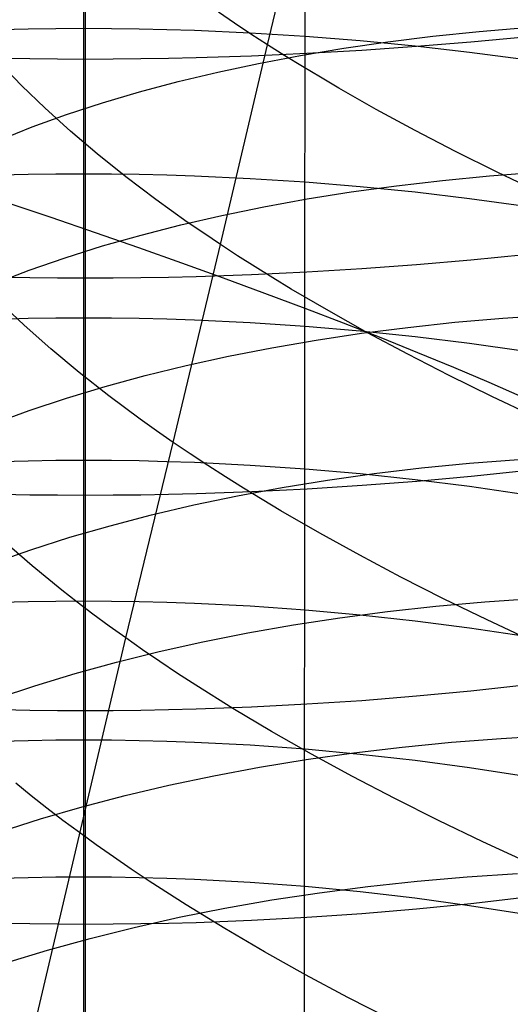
# Model space of a CAD drawing. Extents: x -383 to 1849, y -1185 to -529.
# Tile 281 of 656: x 207.75 to 212.05, y -1058.59 to -1049.95. Entities that reach past the tile are written whole.
import ezdxf

# ---------------------------------------------------------------- set-up
doc = ezdxf.new("R2010")
doc.units = 0
doc.layers.add('PREDEFINITO', color=7, linetype='CONTINUOUS')

msp = doc.modelspace()

# ---------------------------------------------------------------- linework, layer by layer
at = {"layer": 'PREDEFINITO'}
for p, q in [((210.2454, -1052.4785, 433.5399), (210.3554, -882.7981, 433.9859)), ((209.9197, -1050.1671, 483.9428), (210.7599, -1046.6272, 482.5821)), ((208.3207, -1048.3591, 673.7442), (208.3207, -1050.2939, 673.0797)), ((208.3062, -1048.7303, 641.2144), (208.306, -1050.0209, 640.5492)), ((209.6283, -1049.9761, 484.2832), (209.4876, -1049.8802, 484.4575)), ((209.7723, -1050.0718, 484.1116), (209.6283, -1049.9761, 484.2832)), ((207.5756, -1050.0311, 640.5665), (207.819, -1050.0255, 640.557)), ((207.819, -1050.0255, 640.557), (208.0625, -1050.0221, 640.5512)), ((208.0625, -1050.0221, 640.5512), (208.306, -1050.0209, 640.5492)), ((208.306, -1050.0209, 640.5492), (208.5496, -1050.022, 640.551)), ((208.306, -1050.0209, 640.5492), (208.306, -1051.2984, 639.8587)), ((208.5496, -1050.022, 640.551), (208.7931, -1050.0252, 640.5565)), ((208.7931, -1050.0252, 640.5565), (209.0365, -1050.0306, 640.5657)), ((209.0365, -1050.0306, 640.5657), (209.2797, -1050.0382, 640.5787)), ((209.2797, -1050.0382, 640.5787), (209.7654, -1050.0599, 640.6156)), ((209.7654, -1050.0599, 640.6156), (210.2497, -1050.09, 640.6669)), ((209.9197, -1050.1671, 483.9428), (209.7723, -1050.0718, 484.1116)), ((210.2497, -1050.09, 640.6669), (210.7321, -1050.1285, 640.7324)), ((210.9733, -1050.1406, 507.3998), (211.3688, -1050.0915, 507.6893)), ((211.3688, -1050.0915, 507.6893), (211.7726, -1050.0494, 507.968)), ((212.175, -1050.0979, 672.5787), (211.7016, -1050.1431, 672.6941)), ((211.7726, -1050.0494, 507.968), (212.1842, -1050.0145, 508.2356)), ((209.5057, -1051.9192, 484.6736), (209.9197, -1050.1671, 483.9428)), ((210.0705, -1050.2622, 483.7768), (209.9197, -1050.1671, 483.9428)), ((210.5864, -1050.1966, 507.1), (210.9733, -1050.1406, 507.3998)), ((210.7321, -1050.1285, 640.7324), (211.2121, -1050.1752, 640.8119)), ((211.2249, -1050.1825, 672.7949), (210.7453, -1050.2161, 672.8809)), ((211.2121, -1050.1752, 640.8119), (211.6892, -1050.23, 640.9051)), ((211.7016, -1050.1431, 672.6941), (211.2249, -1050.1825, 672.7949)), ((209.7793, -1050.2656, 673.0074), (209.294, -1050.2812, 673.0474)), ((210.2633, -1050.2438, 672.9518), (209.7793, -1050.2656, 673.0074)), ((209.8404, -1050.3293, 506.4705), (210.2086, -1050.2595, 506.7901)), ((210.2245, -1050.357, 483.6136), (210.0705, -1050.2622, 483.7768)), ((210.2086, -1050.2595, 506.7901), (210.5864, -1050.1966, 507.1)), ((210.7453, -1050.2161, 672.8809), (210.2633, -1050.2438, 672.9518)), ((211.6892, -1050.23, 640.9051), (212.1631, -1050.2927, 641.0118)), ((207.7609, -1050.5222, 487.2486), (207.5671, -1050.3217, 487.6515)), ((207.8338, -1050.2907, 673.0716), (207.5905, -1050.2868, 673.0615)), ((208.0772, -1050.2931, 673.0777), (207.8338, -1050.2907, 673.0716)), ((208.3207, -1050.2939, 673.0797), (208.0772, -1050.2931, 673.0777)), ((208.5642, -1050.2931, 673.0777), (208.3207, -1050.2939, 673.0797)), ((208.3207, -1050.2939, 673.0797), (208.3207, -1052.2154, 672.3765)), ((208.8076, -1050.2907, 673.0716), (208.5642, -1050.2931, 673.0777)), ((209.0509, -1050.2868, 673.0615), (208.8076, -1050.2907, 673.0716)), ((209.294, -1050.2812, 673.0474), (209.0509, -1050.2868, 673.0615)), ((209.4821, -1050.4058, 506.1415), (209.8404, -1050.3293, 506.4705)), ((210.3818, -1050.4515, 483.4534), (210.2245, -1050.357, 483.6136)), ((209.1341, -1050.489, 505.8035), (209.4821, -1050.4058, 506.1415)), ((207.9688, -1050.723, 486.8534), (207.7609, -1050.5222, 487.2486)), ((208.797, -1050.5789, 505.4568), (209.1341, -1050.489, 505.8035)), ((210.5422, -1050.5457, 483.296), (210.3818, -1050.4515, 483.4534)), ((208.4712, -1050.6753, 505.1017), (208.797, -1050.5789, 505.4568)), ((210.8722, -1050.7329, 482.99), (210.5422, -1050.5457, 483.296)), ((208.157, -1050.7782, 504.7386), (208.4712, -1050.6753, 505.1017)), ((207.8549, -1050.8876, 504.3679), (208.157, -1050.7782, 504.7386)), ((208.1906, -1050.9237, 486.4665), (207.9688, -1050.723, 486.8534)), ((211.2141, -1050.9184, 482.6958), (210.8722, -1050.7329, 482.99)), ((207.5654, -1051.0033, 503.9898), (207.8549, -1050.8876, 504.3679)), ((208.4262, -1051.1242, 486.0884), (208.1906, -1050.9237, 486.4665)), ((211.5674, -1051.1022, 482.4135), (211.2141, -1050.9184, 482.6958)), ((208.6756, -1051.3242, 485.7195), (208.4262, -1051.1242, 486.0884)), ((211.9315, -1051.284, 482.1434), (211.5674, -1051.1022, 482.4135)), ((207.5756, -1051.3089, 639.8759), (207.819, -1051.3031, 639.8665)), ((207.819, -1051.3031, 639.8665), (208.0625, -1051.2996, 639.8607)), ((208.0625, -1051.2996, 639.8607), (208.306, -1051.2984, 639.8587)), ((208.306, -1051.2984, 639.8587), (208.5495, -1051.2994, 639.8604)), ((208.306, -1051.2984, 639.8587), (208.306, -1052.5622, 639.1424)), ((208.5495, -1051.2994, 639.8604), (208.793, -1051.3028, 639.8659)), ((208.793, -1051.3028, 639.8659), (209.0364, -1051.3084, 639.875)), ((209.0364, -1051.3084, 639.875), (209.2796, -1051.3162, 639.8878)), ((211.8659, -1051.316, 508.9482), (212.2854, -1051.2834, 509.2018)), ((212.3061, -1051.4637, 481.8855), (211.9315, -1051.284, 482.1434)), ((208.9387, -1051.5235, 485.3604), (208.6756, -1051.3242, 485.7195)), ((209.2796, -1051.3162, 639.8878), (209.7652, -1051.3386, 639.9242)), ((209.7652, -1051.3386, 639.9242), (210.2494, -1051.3698, 639.975)), ((210.2494, -1051.3698, 639.975), (210.7317, -1051.4095, 640.0397)), ((211.0492, -1051.4032, 508.4073), (211.4537, -1051.3559, 508.6832)), ((211.4537, -1051.3559, 508.6832), (211.8659, -1051.316, 508.9482)), ((210.2654, -1051.5193, 507.8238), (210.653, -1051.4577, 508.1207)), ((210.653, -1051.4577, 508.1207), (211.0492, -1051.4032, 508.4073)), ((210.7317, -1051.4095, 640.0397), (211.2117, -1051.4578, 640.1183)), ((211.2117, -1051.4578, 640.1183), (211.6888, -1051.5144, 640.2105)), ((207.6232, -1051.5463, 435.6351), (208.0181, -1051.6796, 435.3565)), ((209.0754, -1051.6228, 485.1847), (208.9387, -1051.5235, 485.3604)), ((209.8868, -1051.588, 507.517), (210.2654, -1051.5193, 507.8238)), ((211.6888, -1051.5144, 640.2105), (212.1625, -1051.5792, 640.316)), ((209.2155, -1051.7219, 485.0116), (209.0754, -1051.6228, 485.1847)), ((209.5177, -1051.6637, 507.2005), (209.8868, -1051.588, 507.517)), ((208.0181, -1051.6796, 435.3565), (208.4064, -1051.8129, 435.0706)), ((209.1586, -1051.7463, 506.8748), (209.5177, -1051.6637, 507.2005)), ((209.3589, -1051.8207, 484.8412), (209.2155, -1051.7219, 485.0116)), ((208.4064, -1051.8129, 435.0706), (208.7882, -1051.9463, 434.7777)), ((208.8097, -1051.8358, 506.5401), (209.1586, -1051.7463, 506.8748)), ((209.5057, -1051.9192, 484.6736), (209.3589, -1051.8207, 484.8412)), ((208.4717, -1051.9321, 506.1967), (208.8097, -1051.8358, 506.5401)), ((208.1448, -1052.0351, 505.8451), (208.4717, -1051.9321, 506.1967)), ((208.7882, -1051.9463, 434.7777), (209.1631, -1052.0796, 434.4779)), ((209.0917, -1053.6562, 485.4396), (209.5057, -1051.9192, 484.6736)), ((209.6559, -1052.0174, 484.5088), (209.5057, -1051.9192, 484.6736)), ((207.8295, -1052.1448, 505.4856), (208.1448, -1052.0351, 505.8451)), ((209.1631, -1052.0796, 434.4779), (209.531, -1052.2128, 434.1716)), ((209.8093, -1052.1152, 484.3468), (209.6559, -1052.0174, 484.5088)), ((211.7019, -1052.0569, 671.9938), (211.2252, -1052.0983, 672.0939)), ((212.1754, -1052.0095, 671.8794), (211.7019, -1052.0569, 671.9938)), ((207.5263, -1052.261, 505.1185), (207.8295, -1052.1448, 505.4856)), ((210.2635, -1052.1628, 672.2496), (209.7795, -1052.1856, 672.3048)), ((209.966, -1052.2127, 484.1877), (209.8093, -1052.1152, 484.3468)), ((210.7455, -1052.1336, 672.1792), (210.2635, -1052.1628, 672.2496)), ((211.2252, -1052.0983, 672.0939), (210.7455, -1052.1336, 672.1792)), ((207.8338, -1052.212, 672.3685), (207.5904, -1052.2079, 672.3584)), ((208.0772, -1052.2145, 672.3745), (207.8338, -1052.212, 672.3685)), ((208.3207, -1052.2154, 672.3765), (208.0772, -1052.2145, 672.3745)), ((208.5642, -1052.2145, 672.3745), (208.3207, -1052.2154, 672.3765)), ((208.3207, -1052.2154, 672.3765), (208.3208, -1054.1215, 671.6351)), ((208.8076, -1052.212, 672.3685), (208.5642, -1052.2145, 672.3745)), ((209.0509, -1052.2079, 672.3585), (208.8076, -1052.212, 672.3685)), ((209.2941, -1052.2021, 672.3445), (209.0509, -1052.2079, 672.3585)), ((209.7795, -1052.1856, 672.3048), (209.2941, -1052.2021, 672.3445)), ((209.531, -1052.2128, 434.1716), (209.8919, -1052.3458, 433.8588)), ((210.1259, -1052.3097, 484.0315), (209.966, -1052.2127, 484.1877)), ((209.8919, -1052.3458, 433.8588), (210.2454, -1052.4785, 433.5399)), ((210.4549, -1052.5025, 483.7277), (210.1259, -1052.3097, 484.0315)), ((207.7846, -1052.6285, 487.2183), (207.5644, -1052.4208, 487.602)), ((210.2399, -1066.0472, 433.4799), (210.2454, -1052.4785, 433.5399)), ((210.2454, -1052.4785, 433.5399), (210.5818, -1052.6074, 433.2226)), ((210.7959, -1052.6935, 483.4356), (210.4549, -1052.5025, 483.7277)), ((207.5757, -1052.5731, 639.1593), (207.819, -1052.5671, 639.15)), ((207.819, -1052.5671, 639.15), (208.0625, -1052.5635, 639.1444)), ((208.0625, -1052.5635, 639.1444), (208.306, -1052.5622, 639.1424)), ((208.306, -1052.5622, 639.1424), (208.5495, -1052.5633, 639.1441)), ((208.306, -1052.5622, 639.1424), (208.306, -1053.8116, 638.4014)), ((208.5495, -1052.5633, 639.1441), (208.793, -1052.5668, 639.1495)), ((208.793, -1052.5668, 639.1495), (209.0364, -1052.5726, 639.1585)), ((209.0364, -1052.5726, 639.1585), (209.2796, -1052.5807, 639.1712)), ((209.2796, -1052.5807, 639.1712), (209.7652, -1052.6038, 639.2072)), ((209.7652, -1052.6038, 639.2072), (210.2494, -1052.6359, 639.2573)), ((211.1482, -1052.6465, 509.4313), (211.5615, -1052.6019, 509.6932)), ((211.5615, -1052.6019, 509.6932), (211.982, -1052.5648, 509.9439)), ((211.982, -1052.5648, 509.9439), (212.4094, -1052.5355, 510.1831)), ((208.0186, -1052.8357, 486.8432), (207.7846, -1052.6285, 487.2183)), ((210.2494, -1052.6359, 639.2573), (210.7317, -1052.677, 639.3212)), ((210.5818, -1052.6074, 433.2226), (210.9116, -1052.7368, 432.8955)), ((210.7317, -1052.677, 639.3212), (211.2116, -1052.7268, 639.3989)), ((210.7427, -1052.6986, 509.1585), (211.1482, -1052.6465, 509.4313)), ((209.9566, -1052.8251, 508.5816), (210.3454, -1052.7582, 508.8752)), ((210.3454, -1052.7582, 508.8752), (210.7427, -1052.6986, 509.1585)), ((211.1483, -1052.8825, 483.1555), (210.7959, -1052.6935, 483.4356)), ((210.9116, -1052.7368, 432.8955), (211.2345, -1052.8667, 432.5589)), ((211.2116, -1052.7268, 639.3989), (211.6887, -1052.7852, 639.4899)), ((208.2664, -1053.0424, 486.4773), (208.0186, -1052.8357, 486.8432)), ((209.5769, -1052.8993, 508.2782), (209.9566, -1052.8251, 508.5816)), ((211.6887, -1052.7852, 639.4899), (212.1625, -1052.852, 639.5941)), ((209.2066, -1052.9806, 507.9652), (209.5769, -1052.8993, 508.2782)), ((211.5117, -1053.0693, 482.8873), (211.1483, -1052.8825, 483.1555)), ((211.2345, -1052.8667, 432.5589), (211.5501, -1052.9969, 432.213)), ((208.8462, -1053.0691, 507.643), (209.2066, -1052.9806, 507.9652)), ((211.5501, -1052.9969, 432.213), (211.8581, -1053.1273, 431.8578)), ((208.5279, -1053.2481, 486.1211), (208.2664, -1053.0424, 486.4773)), ((208.4961, -1053.1646, 507.3119), (208.8462, -1053.0691, 507.643)), ((211.8855, -1053.2538, 482.6313), (211.5117, -1053.0693, 482.8873)), ((208.1567, -1053.2671, 506.9723), (208.4961, -1053.1646, 507.3119)), ((211.8581, -1053.1273, 431.8578), (212.1581, -1053.2578, 431.4938)), ((207.8285, -1053.3765, 506.6244), (208.1567, -1053.2671, 506.9723)), ((208.6638, -1053.3506, 485.9468), (208.5279, -1053.2481, 486.1211)), ((212.2693, -1053.4357, 482.3876), (211.8855, -1053.2538, 482.6313)), ((207.5118, -1053.4927, 506.2686), (207.8285, -1053.3765, 506.6244)), ((208.8031, -1053.4528, 485.775), (208.6638, -1053.3506, 485.9468)), ((208.9457, -1053.5547, 485.606), (208.8031, -1053.4528, 485.775)), ((209.0917, -1053.6562, 485.4396), (208.9457, -1053.5547, 485.606)), ((208.6751, -1055.3724, 486.2482), (209.0917, -1053.6562, 485.4396)), ((209.2411, -1053.7574, 485.2761), (209.0917, -1053.6562, 485.4396)), ((207.819, -1053.8167, 638.4089), (208.0625, -1053.8129, 638.4033)), ((208.0625, -1053.8129, 638.4033), (208.306, -1053.8116, 638.4014)), ((208.306, -1053.8116, 638.4014), (208.5495, -1053.8128, 638.4031)), ((208.306, -1053.8116, 638.4014), (208.306, -1055.047, 637.6355)), ((208.5495, -1053.8128, 638.4031), (208.793, -1053.8163, 638.4084)), ((209.3938, -1053.8581, 485.1153), (209.2411, -1053.7574, 485.2761)), ((211.69, -1053.8388, 510.703), (212.119, -1053.8048, 510.9402)), ((207.5757, -1053.8228, 638.4181), (207.819, -1053.8167, 638.4089)), ((208.793, -1053.8163, 638.4084), (209.0364, -1053.8223, 638.4173)), ((209.0364, -1053.8223, 638.4173), (209.2796, -1053.8306, 638.4298)), ((209.2796, -1053.8306, 638.4298), (209.7652, -1053.8545, 638.4653)), ((209.5497, -1053.9584, 484.9574), (209.3938, -1053.8581, 485.1153)), ((209.7652, -1053.8545, 638.4653), (210.2494, -1053.8876, 638.5148)), ((210.2494, -1053.8876, 638.5148), (210.7317, -1053.9299, 638.5779)), ((210.8527, -1053.9304, 510.1945), (211.2677, -1053.8807, 510.4543)), ((211.2677, -1053.8807, 510.4543), (211.69, -1053.8388, 510.703)), ((209.7088, -1054.0583, 484.8023), (209.5497, -1053.9584, 484.9574)), ((210.0462, -1054.0527, 509.643), (210.4454, -1053.9877, 509.924)), ((210.4454, -1053.9877, 509.924), (210.8527, -1053.9304, 510.1945)), ((210.7317, -1053.9299, 638.5779), (211.2116, -1053.9812, 638.6545)), ((211.2116, -1053.9812, 638.6545), (211.6887, -1054.0414, 638.7444)), ((211.704, -1053.9552, 671.2548), (211.227, -1053.9986, 671.3542)), ((212.1777, -1053.9054, 671.141), (211.704, -1053.9552, 671.2548)), ((209.6554, -1054.1252, 509.3519), (210.0462, -1054.0527, 509.643)), ((210.0363, -1054.2566, 484.5008), (209.7088, -1054.0583, 484.8023)), ((210.2647, -1054.0663, 671.509), (209.7804, -1054.0903, 671.5638)), ((210.747, -1054.0357, 671.439), (210.2647, -1054.0663, 671.509)), ((211.227, -1053.9986, 671.3542), (210.747, -1054.0357, 671.439)), ((211.6887, -1054.0414, 638.7444), (212.1625, -1054.1103, 638.8473)), ((207.8336, -1054.1179, 671.627), (207.5901, -1054.1136, 671.617)), ((208.0772, -1054.1206, 671.633), (207.8336, -1054.1179, 671.627)), ((208.3208, -1054.1215, 671.6351), (208.0772, -1054.1206, 671.633)), ((208.3208, -1054.1215, 671.6351), (208.3207, -1056.0124, 670.8581)), ((208.5645, -1054.1206, 671.6331), (208.3208, -1054.1215, 671.6351)), ((208.808, -1054.118, 671.6271), (208.5645, -1054.1206, 671.6331)), ((209.0515, -1054.1136, 671.6172), (208.808, -1054.118, 671.6271)), ((209.2947, -1054.1076, 671.6033), (209.0515, -1054.1136, 671.6172)), ((209.2737, -1054.2051, 509.0511), (209.6554, -1054.1252, 509.3519)), ((209.7804, -1054.0903, 671.5638), (209.2947, -1054.1076, 671.6033)), ((208.9013, -1054.2924, 508.7408), (209.2737, -1054.2051, 509.0511)), ((208.5387, -1054.387, 508.4214), (208.9013, -1054.2924, 508.7408)), ((210.3757, -1054.4529, 484.2108), (210.0363, -1054.2566, 484.5008)), ((208.1864, -1054.4887, 508.0932), (208.5387, -1054.387, 508.4214)), ((207.8448, -1054.5976, 507.7566), (208.1864, -1054.4887, 508.0932)), ((210.7266, -1054.647, 483.9326), (210.3757, -1054.4529, 484.2108)), ((207.8551, -1054.7393, 487.2787), (207.6093, -1054.5259, 487.6421)), ((207.5143, -1054.7134, 507.4118), (207.8448, -1054.5976, 507.7566)), ((211.0885, -1054.8386, 483.6664), (210.7266, -1054.647, 483.9326)), ((208.1148, -1054.9517, 486.925), (207.8551, -1054.7393, 487.2787)), ((211.4608, -1055.0278, 483.4121), (211.0885, -1054.8386, 483.6664)), ((208.2498, -1055.0574, 486.7518), (208.1148, -1054.9517, 486.925)), ((207.5756, -1055.0586, 637.652), (207.819, -1055.0522, 637.6429)), ((207.819, -1055.0522, 637.6429), (208.0625, -1055.0484, 637.6374)), ((208.0625, -1055.0484, 637.6374), (208.306, -1055.047, 637.6355)), ((208.3881, -1055.1628, 486.5813), (208.2498, -1055.0574, 486.7518)), ((208.306, -1055.047, 637.6355), (208.5495, -1055.0482, 637.6371)), ((208.306, -1055.047, 637.6355), (208.306, -1056.2665, 636.8458)), ((208.5495, -1055.0482, 637.6371), (208.793, -1055.0519, 637.6424)), ((208.793, -1055.0519, 637.6424), (209.0364, -1055.058, 637.6512)), ((209.0364, -1055.058, 637.6512), (209.2796, -1055.0666, 637.6635)), ((209.2796, -1055.0666, 637.6635), (209.7652, -1055.0911, 637.6985)), ((209.7652, -1055.0911, 637.6985), (210.2494, -1055.1252, 637.7473)), ((210.9698, -1055.1406, 511.2437), (211.3932, -1055.0941, 511.4897)), ((211.3932, -1055.0941, 511.4897), (211.8233, -1055.0557, 511.7244)), ((211.8432, -1055.2141, 483.1701), (211.4608, -1055.0278, 483.4121)), ((211.8233, -1055.0557, 511.7244), (212.2597, -1055.0255, 511.9475)), ((208.5299, -1055.2678, 486.4134), (208.3881, -1055.1628, 486.5813)), ((210.145, -1055.2575, 510.7191), (210.5536, -1055.1951, 510.9867)), ((210.2494, -1055.1252, 637.7473), (210.7317, -1055.1687, 637.8096)), ((210.5536, -1055.1951, 510.9867), (210.9698, -1055.1406, 511.2437)), ((210.7317, -1055.1687, 637.8096), (211.2116, -1055.2216, 637.8852)), ((208.6751, -1055.3724, 486.2482), (208.5299, -1055.2678, 486.4134)), ((209.7445, -1055.3276, 510.4411), (210.145, -1055.2575, 510.7191)), ((211.2116, -1055.2216, 637.8852), (211.6887, -1055.2835, 637.9739)), ((211.6887, -1055.2835, 637.9739), (212.1625, -1055.3545, 638.0754)), ((212.235, -1055.3976, 482.9404), (211.8432, -1055.2141, 483.1701)), ((209.3525, -1055.4055, 510.1531), (209.7445, -1055.3276, 510.4411)), ((207.8753, -1058.7798, 487.9392), (208.6751, -1055.3724, 486.2482)), ((208.8237, -1055.4766, 486.0857), (208.6751, -1055.3724, 486.2482)), ((208.9693, -1055.491, 509.8555), (209.3525, -1055.4055, 510.1531)), ((208.5955, -1055.584, 509.5485), (208.9693, -1055.491, 509.8555)), ((208.9755, -1055.5804, 485.926), (208.8237, -1055.4766, 486.0857)), ((208.2315, -1055.6845, 509.2325), (208.5955, -1055.584, 509.5485)), ((209.1307, -1055.6837, 485.7692), (208.9755, -1055.5804, 485.926)), ((207.8777, -1055.7923, 508.9078), (208.2315, -1055.6845, 509.2325)), ((209.289, -1055.7865, 485.6151), (209.1307, -1055.6837, 485.7692)), ((207.5345, -1055.9074, 508.5747), (207.8777, -1055.7923, 508.9078)), ((209.6151, -1055.9905, 485.3155), (209.289, -1055.7865, 485.6151)), ((212.1753, -1055.787, 670.3695), (211.7019, -1055.8389, 670.482)), ((211.2251, -1055.8843, 670.5803), (210.7455, -1055.923, 670.6641)), ((211.7019, -1055.8389, 670.482), (211.2251, -1055.8843, 670.5803)), ((210.2634, -1055.9549, 670.7333), (209.7795, -1055.9799, 670.7875)), ((210.7455, -1055.923, 670.6641), (210.2634, -1055.9549, 670.7333)), ((207.8338, -1056.0088, 670.8501), (207.5905, -1056.0042, 670.8403)), ((208.0772, -1056.0115, 670.8561), (207.8338, -1056.0088, 670.8501)), ((208.3207, -1056.0124, 670.8581), (208.0772, -1056.0115, 670.8561)), ((208.5642, -1056.0115, 670.8561), (208.3207, -1056.0124, 670.8581)), ((208.3207, -1056.0124, 670.8581), (208.3207, -1057.8867, 670.0434)), ((208.8076, -1056.0088, 670.8501), (208.5642, -1056.0115, 670.8561)), ((209.0509, -1056.0042, 670.8403), (208.8076, -1056.0088, 670.8501)), ((209.294, -1055.9979, 670.8265), (209.0509, -1056.0042, 670.8403)), ((209.7795, -1055.9799, 670.7875), (209.294, -1055.9979, 670.8265)), ((209.9532, -1056.1922, 485.0275), (209.6151, -1055.9905, 485.3155)), ((210.3029, -1056.3916, 484.7511), (209.9532, -1056.1922, 485.0275)), ((211.9676, -1056.254, 512.7574), (212.4106, -1056.2284, 512.9656)), ((207.5757, -1056.2783, 636.862), (207.819, -1056.2718, 636.8531)), ((207.819, -1056.2718, 636.8531), (208.0625, -1056.2679, 636.8477)), ((208.0625, -1056.2679, 636.8477), (208.306, -1056.2665, 636.8458)), ((208.306, -1056.2665, 636.8458), (208.5496, -1056.2677, 636.8474)), ((208.306, -1056.2665, 636.8458), (208.3062, -1057.4692, 636.0325)), ((208.5496, -1056.2677, 636.8474), (208.793, -1056.2715, 636.8526)), ((208.793, -1056.2715, 636.8526), (209.0364, -1056.2778, 636.8613)), ((209.0364, -1056.2778, 636.8613), (209.2796, -1056.2866, 636.8734)), ((209.2796, -1056.2866, 636.8734), (209.7652, -1056.3118, 636.908)), ((209.7652, -1056.3118, 636.908), (210.2494, -1056.3469, 636.9562)), ((211.0995, -1056.3306, 512.3059), (211.5304, -1056.2881, 512.5374)), ((211.5304, -1056.2881, 512.5374), (211.9676, -1056.254, 512.7574)), ((210.2494, -1056.3469, 636.9562), (210.7316, -1056.3917, 637.0176)), ((210.2582, -1056.4403, 511.8095), (210.6753, -1056.3813, 512.0631)), ((210.6636, -1056.5883, 484.4864), (210.3029, -1056.3916, 484.7511)), ((210.6753, -1056.3813, 512.0631), (211.0995, -1056.3306, 512.3059)), ((210.7316, -1056.3917, 637.0176), (211.2116, -1056.446, 637.0922)), ((209.8486, -1056.5073, 511.5454), (210.2582, -1056.4403, 511.8095)), ((211.2116, -1056.446, 637.0922), (211.6887, -1056.5097, 637.1796)), ((209.4471, -1056.5823, 511.271), (209.8486, -1056.5073, 511.5454)), ((211.6887, -1056.5097, 637.1796), (212.1624, -1056.5826, 637.2797)), ((207.8462, -1056.7569, 487.5798), (207.7119, -1056.6481, 487.7513)), ((208.6698, -1056.7561, 510.6929), (209.054, -1056.6653, 510.9868)), ((209.054, -1056.6653, 510.9868), (209.4471, -1056.5823, 511.271)), ((211.0349, -1056.7823, 484.2338), (210.6636, -1056.5883, 484.4864)), ((207.984, -1056.8654, 487.4107), (207.8462, -1056.7569, 487.5798)), ((208.2949, -1056.8546, 510.3898), (208.6698, -1056.7561, 510.6929)), ((211.4162, -1056.9733, 483.9932), (211.0349, -1056.7823, 484.2338)), ((207.9298, -1056.9607, 510.0777), (208.2949, -1056.8546, 510.3898)), ((208.1251, -1056.9735, 487.2443), (207.984, -1056.8654, 487.4107)), ((207.5748, -1057.0743, 509.7571), (207.9298, -1056.9607, 510.0777)), ((208.2697, -1057.0811, 487.0806), (208.1251, -1056.9735, 487.2443)), ((211.8072, -1057.1612, 483.7649), (211.4162, -1056.9733, 483.9932)), ((208.4176, -1057.1882, 486.9196), (208.2697, -1057.0811, 487.0806)), ((212.2072, -1057.3458, 483.5489), (211.8072, -1057.1612, 483.7649)), ((208.5689, -1057.2948, 486.7613), (208.4176, -1057.1882, 486.9196)), ((208.7234, -1057.401, 486.6058), (208.5689, -1057.2948, 486.7613)), ((208.8812, -1057.5065, 486.4531), (208.7234, -1057.401, 486.6058)), ((211.6677, -1057.4685, 513.5852), (212.1113, -1057.439, 513.7908)), ((207.5761, -1057.4811, 636.0482), (207.8194, -1057.4745, 636.0395)), ((207.8194, -1057.4745, 636.0395), (208.0628, -1057.4705, 636.0343)), ((208.0628, -1057.4705, 636.0343), (208.3062, -1057.4692, 636.0325)), ((208.3062, -1057.4692, 636.0325), (208.306, -1058.6559, 635.1961)), ((208.3062, -1057.4692, 636.0325), (208.5497, -1057.4705, 636.0342)), ((208.5497, -1057.4705, 636.0342), (208.7931, -1057.4745, 636.0394)), ((208.7931, -1057.4745, 636.0394), (209.0364, -1057.481, 636.0481)), ((209.2061, -1057.716, 486.1561), (208.8812, -1057.5065, 486.4531)), ((209.0364, -1057.481, 636.0481), (209.2795, -1057.4902, 636.0601)), ((209.2795, -1057.4902, 636.0601), (209.765, -1057.5162, 636.0944)), ((209.765, -1057.5162, 636.0944), (210.249, -1057.5523, 636.1419)), ((210.7985, -1057.5534, 513.1392), (211.23, -1057.5067, 513.3679)), ((211.23, -1057.5067, 513.3679), (211.6677, -1057.4685, 513.5852)), ((209.9559, -1057.6724, 512.649), (210.3736, -1057.6087, 512.8995)), ((210.249, -1057.5523, 636.1419), (210.7313, -1057.5984, 636.2026)), ((210.3736, -1057.6087, 512.8995), (210.7985, -1057.5534, 513.1392)), ((210.7313, -1057.5984, 636.2026), (211.2111, -1057.6542, 636.2762)), ((209.5457, -1057.7444, 512.3881), (209.9559, -1057.6724, 512.649)), ((211.2111, -1057.6542, 636.2762), (211.6881, -1057.7197, 636.3624)), ((212.1752, -1057.6517, 669.5594), (211.7018, -1057.7058, 669.6708)), ((209.1435, -1057.8245, 512.1171), (209.5457, -1057.7444, 512.3881)), ((209.5431, -1057.923, 485.8706), (209.2061, -1057.716, 486.1561)), ((211.225, -1057.7531, 669.7682), (210.7454, -1057.7934, 669.8513)), ((211.7018, -1057.7058, 669.6708), (211.225, -1057.7531, 669.7682)), ((211.6881, -1057.7197, 636.3624), (212.1618, -1057.7947, 636.4611)), ((208.7497, -1057.9128, 511.8363), (209.1435, -1057.8245, 512.1171)), ((209.294, -1057.8715, 670.0122), (209.0509, -1057.8781, 670.0258)), ((209.7794, -1057.8528, 669.9735), (209.294, -1057.8715, 670.0122)), ((210.2634, -1057.8267, 669.9198), (209.7794, -1057.8528, 669.9735)), ((210.7454, -1057.7934, 669.8513), (210.2634, -1057.8267, 669.9198)), ((207.8338, -1057.8829, 670.0356), (207.5904, -1057.8781, 670.0258)), ((208.0772, -1057.8857, 670.0415), (207.8338, -1057.8829, 670.0356)), ((208.3207, -1057.8867, 670.0434), (208.0772, -1057.8857, 670.0415)), ((208.5642, -1057.8857, 670.0415), (208.3207, -1057.8867, 670.0434)), ((208.3207, -1057.8867, 670.0434), (208.3207, -1059.7454, 669.1905)), ((208.3647, -1058.0091, 511.546), (208.7497, -1057.9128, 511.8363)), ((208.8076, -1057.8829, 670.0356), (208.5642, -1057.8857, 670.0415)), ((209.0509, -1057.8781, 670.0258), (208.8076, -1057.8829, 670.0356)), ((209.8916, -1058.1273, 485.5965), (209.5431, -1057.923, 485.8706)), ((207.989, -1058.1132, 511.2466), (208.3647, -1058.0091, 511.546)), ((207.6231, -1058.2252, 510.9383), (207.989, -1058.1132, 511.2466)), ((210.2513, -1058.3289, 485.3342), (209.8916, -1058.1273, 485.5965)), ((210.6216, -1058.5274, 485.0836), (210.2513, -1058.3289, 485.3342)), ((211.0019, -1058.7228, 484.8451), (210.6216, -1058.5274, 485.0836))]:
    msp.add_line(p, q, dxfattribs=at)

doc.saveas('drawing.dxf')
